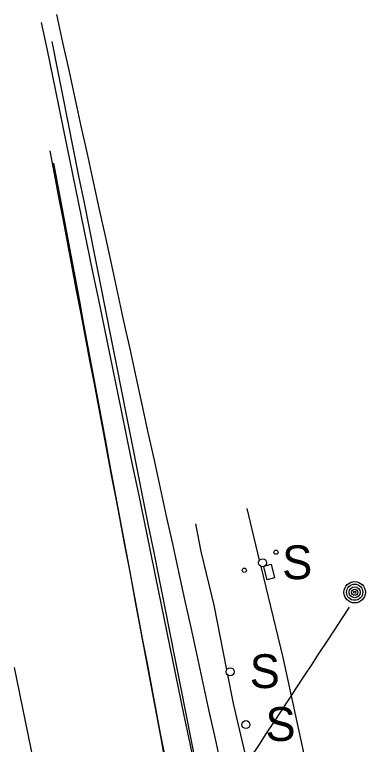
# Model space of a CAD drawing. Extents: x 368532 to 392481, y 10654822 to 10676899.
# Drawn here: x 387387 to 387449.2, y 10658479 to 10658608.6 of the extents above; entities that cross this region are included whole.
import ezdxf

# ---------------------------------------------------------------- set-up
doc = ezdxf.new("R2010")
doc.units = 0
for name, color, linetype in [('p_Catenary', 7, 'Continuous'), ('p_road - paved curb', 7, 'Continuous'), ('p_road paint stripe', 7, 'Continuous'), ('p_structure fence', 7, 'Continuous'), ('p_structure sign', 7, 'Continuous'), ('p_structure unidentified', 7, 'Continuous'), ('p_utility general pole', 7, 'Continuous')]:
    doc.layers.add(name, color=color, linetype=linetype)

msp = doc.modelspace()

# ---------------------------------------------------------------- linework, layer by layer
at = {"layer": 'p_Catenary'}
for points in [[(387394.43, 10658608.61), (387395.51, 10658603.66), (387396.59, 10658598.71), (387397.67, 10658593.77), (387398.75, 10658588.82), (387399.84, 10658583.87), (387400.92, 10658578.92), (387402, 10658573.98), (387403.08, 10658569.03), (387404.16, 10658564.08), (387405.24, 10658559.14), (387406.32, 10658554.19), (387407.4, 10658549.24), (387408.48, 10658544.3), (387409.56, 10658539.35), (387410.64, 10658534.4), (387411.73, 10658529.46), (387412.81, 10658524.51), (387413.89, 10658519.56), (387414.97, 10658514.61), (387416.05, 10658509.67), (387417.13, 10658504.72), (387418.21, 10658499.77), (387419.29, 10658494.83), (387420.37, 10658489.88), (387421.45, 10658484.93), (387422.53, 10658479.99), (387423.62, 10658475.04)], [(387391.73, 10658607.22), (387392.74, 10658602.29), (387393.75, 10658597.37), (387394.76, 10658592.44), (387395.77, 10658587.52), (387396.79, 10658582.6), (387397.8, 10658577.67), (387398.81, 10658572.75), (387399.82, 10658567.82), (387400.83, 10658562.9), (387401.84, 10658557.97), (387402.86, 10658553.05), (387403.87, 10658548.12), (387404.88, 10658543.2), (387405.89, 10658538.28), (387406.9, 10658533.35), (387407.92, 10658528.43), (387408.93, 10658523.5), (387409.94, 10658518.58), (387410.95, 10658513.65), (387411.96, 10658508.73), (387412.97, 10658503.81), (387413.99, 10658498.88), (387415, 10658493.96), (387416.01, 10658489.03), (387417.02, 10658484.11), (387418.03, 10658479.18), (387419.04, 10658474.26)], [(387393.61, 10658603.82), (387394.56, 10658599.04), (387395.51, 10658594.27), (387396.46, 10658589.49), (387397.4, 10658584.72), (387398.35, 10658579.94), (387399.3, 10658575.16), (387400.25, 10658570.39), (387401.2, 10658565.61), (387402.15, 10658560.84), (387403.1, 10658556.06), (387404.05, 10658551.29), (387405, 10658546.51), (387405.95, 10658541.74), (387406.9, 10658536.96), (387407.85, 10658532.18), (387408.8, 10658527.41), (387409.75, 10658522.63), (387410.7, 10658517.86), (387411.65, 10658513.08), (387412.6, 10658508.31), (387413.55, 10658503.53), (387414.5, 10658498.76), (387415.45, 10658493.98), (387416.4, 10658489.2), (387417.35, 10658484.43), (387418.3, 10658479.65), (387419.25, 10658474.88)], [(387393.23, 10658584.44), (387394.01, 10658580.3), (387394.79, 10658576.17), (387395.58, 10658572.03), (387396.36, 10658567.89), (387397.15, 10658563.75), (387397.93, 10658559.61), (387398.71, 10658555.47), (387399.5, 10658551.33), (387400.28, 10658547.19), (387401.07, 10658543.05), (387401.85, 10658538.91), (387402.63, 10658534.78), (387403.42, 10658530.64), (387404.2, 10658526.5), (387404.98, 10658522.36), (387405.77, 10658518.22), (387406.55, 10658514.08), (387407.34, 10658509.94), (387408.12, 10658505.8), (387408.9, 10658501.66), (387409.69, 10658497.52), (387410.47, 10658493.39), (387411.26, 10658489.25), (387412.04, 10658485.11), (387412.82, 10658480.97), (387413.61, 10658476.83)], [(387393.91, 10658582.22), (387394.67, 10658578.14), (387395.43, 10658574.06), (387396.19, 10658569.97), (387396.95, 10658565.89), (387397.71, 10658561.81), (387398.47, 10658557.72), (387399.23, 10658553.64), (387399.98, 10658549.55), (387400.74, 10658545.47), (387401.5, 10658541.39), (387402.26, 10658537.3), (387403.02, 10658533.22), (387403.78, 10658529.14), (387404.54, 10658525.05), (387405.3, 10658520.97), (387406.06, 10658516.89), (387406.81, 10658512.8), (387407.57, 10658508.72), (387408.33, 10658504.63), (387409.09, 10658500.55), (387409.85, 10658496.47), (387410.61, 10658492.38), (387411.37, 10658488.3), (387412.13, 10658484.22), (387412.89, 10658480.13), (387413.65, 10658476.05)], [(387420.9, 10658464.5), (387422.24, 10658466.55), (387423.58, 10658468.59), (387424.92, 10658470.64), (387426.26, 10658472.69), (387427.6, 10658474.73), (387428.94, 10658476.78), (387430.28, 10658478.82), (387431.62, 10658480.87), (387432.96, 10658482.92), (387434.3, 10658484.96), (387435.64, 10658487.01), (387436.98, 10658489.06), (387438.32, 10658491.1), (387439.66, 10658493.15), (387441, 10658495.2), (387442.34, 10658497.24), (387443.69, 10658499.29), (387445.03, 10658501.33), (387446.37, 10658503.38)]]:
    msp.add_lwpolyline(points, dxfattribs=at)
at = {"layer": 'p_road - paved curb'}
for p, q in [((387420.05, 10658513.29), (387419.15, 10658518.18)), ((387422.35, 10658503.71), (387420.05, 10658513.29)), ((387424.6, 10658492.27), (387422.35, 10658503.71)), ((387425.78, 10658486.28), (387424.79, 10658491.33)), ((387428.55, 10658474.53), (387425.78, 10658486.28))]:
    msp.add_line(p, q, dxfattribs=at)
at = {"layer": 'p_road paint stripe'}
msp.add_line((387393.68, 10658459.58), (387387, 10658492.66), dxfattribs=at)
at = {"layer": 'p_structure fence'}
for p, q in [((387430.43, 10658511.72), (387428.2, 10658520.88)), ((387434.63, 10658494.42), (387430.7, 10658510.59)), ((387439.35, 10658472.55), (387434.63, 10658494.42))]:
    msp.add_line(p, q, dxfattribs=at)
at = {"layer": 'p_structure sign'}
for centre in [(387430.96, 10658511.25), (387425.21, 10658491.9), (387428, 10658482.52)]:
    msp.add_circle(centre, 0.713, dxfattribs=at)
at = {"layer": 'p_structure unidentified'}
for p, q in [((387431.46, 10658510.74), (387432.45, 10658511)), ((387432.45, 10658511), (387433.08, 10658508.6)), ((387431.75, 10658508.25), (387431.15, 10658510.56)), ((387433.08, 10658508.6), (387431.75, 10658508.25))]:
    msp.add_line(p, q, dxfattribs=at)
for centre in [(387433.34, 10658513.14), (387427.72, 10658509.93)]:
    msp.add_circle(centre, 0.375, dxfattribs=at)
at = {"layer": 'p_utility general pole'}
for radius in [1.9, 1.44, 0.973, 0.539, 0.192]:
    msp.add_circle((387447.28, 10658506.03), radius, dxfattribs=at)

# ---------------------------------------------------------------- texts
at = {"layer": 'p_structure sign'}
for p in [(387434.42, 10658508.35), (387428.67, 10658489.01), (387431.46, 10658479.62)]:
    msp.add_text('S', height=6, dxfattribs=at).set_placement(p)

doc.saveas('drawing.dxf')
